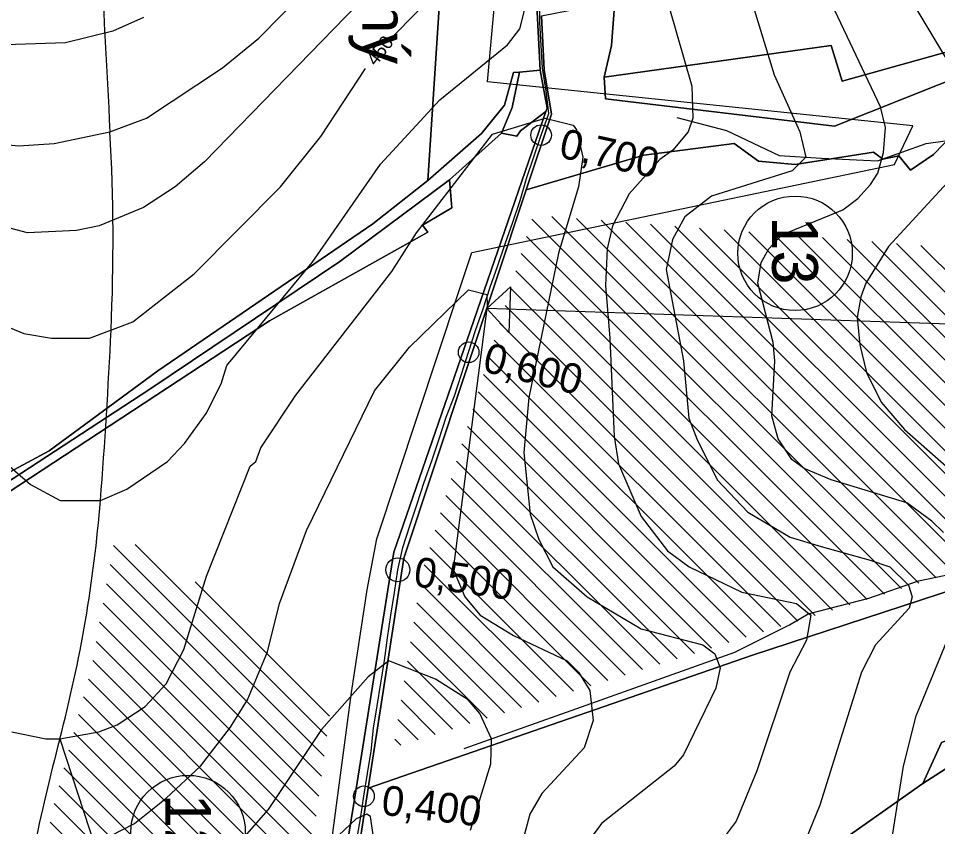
# Model space of a CAD drawing. Extents: x -510989 to -501240, y -1184665 to -1176098.
# Drawn here: x -509315 to -508913.6, y -1179010.4 to -1178657.4 of the extents above; entities that cross this region are included whole.
import ezdxf

# ---------------------------------------------------------------- set-up
doc = ezdxf.new("R2010")
doc.units = 0
for name, color, linetype in [('lesni_pozemek', 7, 'Continuous'), ('NAVRH_rozvodnice', 7, 'Continuous'), ('orna_puda', 7, 'Continuous'), ('ostatni_plocha_x_neplodna_puda', 7, 'Continuous'), ('ostatni_plocha_x_ostatni_komunikace', 7, 'Continuous'), ('STAV_erozne_ohrozene_plochy', 7, 'Continuous'), ('STAV_odtokove_linie', 7, 'Continuous'), ('STAV_systematicke_odvodneni', 7, 'Continuous'), ('STAV_vyrazne_udolnice', 7, 'Continuous'), ('trasovani_toku', 7, 'Continuous'), ('trvaly_travni_porost', 7, 'Continuous'), ('vodni_plocha_x_vodni_tok_v_koryt_prir_n_upr', 7, 'Continuous'), ('vrstevnice_01', 7, 'Continuous'), ('vrstevnice_02', 7, 'Continuous'), ('vrstevnice_04', 7, 'Continuous')]:
    doc.layers.add(name, color=color, linetype=linetype)

msp = doc.modelspace()

# ---------------------------------------------------------------- linework, layer by layer
at = {"layer": 'lesni_pozemek'}
for points in [[(-508712.94, -1178585.61), (-508683.92, -1178574.65), (-508680.85, -1178604.64), (-508791.99, -1178643.51), (-508888.15, -1178680.51), (-508882.24, -1178674), (-508884.37, -1178665.06), (-508955.25, -1178684.75), (-508960.15, -1178669.29), (-509059.22, -1178683.03), (-509056.08, -1178669.28), (-509054.58, -1178650.03), (-509027.25, -1178649.57), (-508998.59, -1178648.35), (-508956.82, -1178645.68), (-508916.08, -1178642.26), (-508882.13, -1178638.15), (-508858.45, -1178633.41), (-508838.72, -1178627.31), (-508796.54, -1178617.89), (-508741.33, -1178597.92)], [(-508864.4, -1178955.87), (-508862.04, -1178954.97), (-508835.1, -1178998.59), (-508900.29, -1179036.49), (-508941.99, -1179060.82), (-508955.06, -1179041.13), (-508981.68, -1179052.74), (-508984.27, -1179048.63), (-508951.95, -1179029.63), (-508958.12, -1179018.3), (-508920.06, -1178991.6)]]:
    msp.add_lwpolyline(points, close=True, dxfattribs=at)
at = {"layer": 'NAVRH_rozvodnice'}
for centre, radius, start, end in [((-501370.86, -1178265.59), 7916.45, 181.979217, 183.19639), ((-510129.72, -1178754.73), 856.05, 357.40438, 3.19639), ((-511480, -1178693.52), 2207.72, 355.46708, 357.40438), ((-509866.59, -1178821.43), 589.24, 345.19507, 355.46708), ((-508429.29, -1179201.31), 897.4, 165.19507, 168.44141)]:
    msp.add_arc(centre, radius, start, end, dxfattribs=at)
at = {"layer": 'orna_puda'}
for points in [[(-509088.82, -1178648.83), (-509087.14, -1178679.95), (-509096.12, -1178680.81), (-509098.79, -1178681.07), (-509102.66, -1178695.24), (-509112.8, -1178707.68), (-509136.21, -1178728.22), (-509127.44, -1178594.74)], [(-509363.95, -1179023.08), (-509376.23, -1178999.23), (-509386.66, -1178973.27), (-509401.71, -1178951.2), (-509408.27, -1178926.19), (-509377.09, -1178891.95), (-509358.82, -1178882.2), (-509324.76, -1178867.81), (-509205.31, -1178789.52), (-509136.23, -1178750.79), (-509138.56, -1178747.71), (-509125.79, -1178740.08), (-509126.72, -1178727.98), (-509104.07, -1178707.47), (-509097.3, -1178708.89), (-509095.81, -1178706.46), (-509084.62, -1178698.12), (-509117.59, -1178793.61), (-509151.09, -1178890.59), (-509168.68, -1179001.25), (-509186.91, -1179112.93)], [(-508838.84, -1178884.57), (-508994.39, -1178935.46), (-509162.19, -1178993.59), (-509146.65, -1178893.13), (-509093.21, -1178732.21), (-509041.89, -1178717.09), (-509002.41, -1178711.97), (-508991.88, -1178719.79), (-508975.78, -1178721.18), (-508941.58, -1178715.83), (-508937.49, -1178718.86), (-508930.53, -1178717.43), (-508925.43, -1178723.64), (-508915.45, -1178716.88), (-508906.64, -1178707.76)]]:
    msp.add_lwpolyline(points, dxfattribs=at)
msp.add_lwpolyline([(-508864.4, -1178955.87), (-508920.06, -1178991.6), (-508911.92, -1178973.72)], close=True, dxfattribs=at)
at = {"layer": 'ostatni_plocha_x_neplodna_puda'}
for points in [[(-509098.79, -1178681.07), (-509096.12, -1178680.81), (-509099.38, -1178696.28), (-509104.07, -1178707.47), (-509126.72, -1178727.98), (-509174.65, -1178763.65), (-509257.53, -1178819.36), (-509328.77, -1178865.74), (-509341.07, -1178870.59), (-509343.66, -1178866.41), (-509331.92, -1178862.59), (-509301.57, -1178846.31), (-509254.05, -1178811.34), (-509160.2, -1178747.16), (-509136.21, -1178728.22), (-509112.8, -1178707.68), (-509102.66, -1178695.24)], [(-509096.12, -1178680.81), (-509087.14, -1178679.95), (-509084.09, -1178696.58), (-509084.62, -1178698.12), (-509095.81, -1178706.46), (-509097.3, -1178708.89), (-509104.07, -1178707.47), (-509099.38, -1178696.28)]]:
    msp.add_lwpolyline(points, close=True, dxfattribs=at)
at = {"layer": 'ostatni_plocha_x_ostatni_komunikace'}
msp.add_lwpolyline([(-509126.72, -1178727.98), (-509125.79, -1178740.08), (-509138.56, -1178747.71), (-509136.23, -1178750.79), (-509205.31, -1178789.52), (-509324.76, -1178867.81), (-509358.82, -1178882.2), (-509377.09, -1178891.95), (-509408.27, -1178926.19), (-509410.12, -1178922.08), (-509408.07, -1178919.73), (-509378.4, -1178889.53), (-509357.59, -1178878.19), (-509341.07, -1178870.59), (-509328.77, -1178865.74), (-509257.53, -1178819.36), (-509174.65, -1178763.65)], close=True, dxfattribs=at)
at = {"layer": 'STAV_erozne_ohrozene_plochy'}
for p, q in [((-509090.76, -1178745.04), (-508929.33, -1178906.47)), ((-509082, -1178743.9), (-508921.78, -1178904.11)), ((-509071.26, -1178744.74), (-508914.24, -1178901.76)), ((-509060.52, -1178745.58), (-508906.7, -1178899.4)), ((-509049.78, -1178746.42), (-508899.16, -1178897.04)), ((-509039.03, -1178747.27), (-508891.62, -1178894.68)), ((-509028.29, -1178748.11), (-508884.07, -1178892.33)), ((-509017.55, -1178748.95), (-508876.53, -1178889.97)), ((-509006.81, -1178749.79), (-508868.99, -1178887.61)), ((-508996.07, -1178750.64), (-508861.45, -1178885.25)), ((-509093.11, -1178752.59), (-508936.87, -1178908.83)), ((-508985.32, -1178751.48), (-508853.91, -1178882.89)), ((-508974.58, -1178752.32), (-508846.37, -1178880.54)), ((-508963.84, -1178753.16), (-508838.8, -1178878.2)), ((-508953.1, -1178754.01), (-508830.38, -1178876.73)), ((-508942.35, -1178754.85), (-508821.95, -1178875.25)), ((-508931.61, -1178755.69), (-508813.52, -1178873.78)), ((-508920.87, -1178756.53), (-508805.1, -1178872.31)), ((-509095.46, -1178760.14), (-508944.41, -1178911.19)), ((-509097.81, -1178767.69), (-508951.95, -1178913.54)), ((-509100.15, -1178775.24), (-508959.49, -1178915.9)), ((-509102.5, -1178782.79), (-508967.03, -1178918.26)), ((-509104.85, -1178790.34), (-508974.58, -1178920.62)), ((-509107.2, -1178797.89), (-508982.12, -1178922.98)), ((-509109.55, -1178805.44), (-508989.66, -1178925.33)), ((-509111.9, -1178812.99), (-508997.2, -1178927.69)), ((-509114.25, -1178820.54), (-509004.74, -1178930.05)), ((-509116.6, -1178828.09), (-509012.29, -1178932.41)), ((-509118.95, -1178835.64), (-509019.83, -1178934.76)), ((-509121.3, -1178843.19), (-509027.37, -1178937.12)), ((-509123.65, -1178850.74), (-509034.91, -1178939.48)), ((-509126, -1178858.29), (-509042.45, -1178941.84)), ((-509128.35, -1178865.84), (-509049.99, -1178944.19)), ((-509130.7, -1178873.39), (-509057.54, -1178946.55)), ((-509133.05, -1178880.94), (-509065.08, -1178948.91)), ((-509273.47, -1178887.61), (-509181.48, -1178979.6)), ((-509263.94, -1178887.24), (-509180.33, -1178970.85)), ((-509135.4, -1178888.49), (-509072.62, -1178951.27)), ((-509274.99, -1178895.99), (-509182.63, -1178988.34)), ((-509137.75, -1178896.04), (-509080.16, -1178953.62)), ((-509237.79, -1178903.49), (-509179.17, -1178962.11)), ((-509276.5, -1178904.38), (-509183.79, -1178997.09)), ((-509139.58, -1178904.11), (-509087.7, -1178955.98)), ((-509278.02, -1178912.76), (-509184.94, -1179005.84)), ((-509140.97, -1178912.62), (-509095.25, -1178958.34)), ((-509279.53, -1178921.15), (-509186.1, -1179014.58)), ((-509142.36, -1178921.13), (-509102.79, -1178960.7)), ((-509281.05, -1178929.53), (-509187.25, -1179023.33)), ((-509143.75, -1178929.64), (-509110.33, -1178963.06)), ((-509282.56, -1178937.92), (-509188.4, -1179032.07)), ((-509145.14, -1178938.15), (-509117.87, -1178965.41)), ((-509284.39, -1178945.99), (-509189.56, -1179040.82)), ((-509146.52, -1178946.66), (-509125.41, -1178967.77)), ((-509286.53, -1178953.74), (-509190.71, -1179049.56)), ((-509147.91, -1178955.17), (-509132.96, -1178970.13)), ((-509288.68, -1178961.5), (-509191.87, -1179058.31)), ((-509149.3, -1178963.68), (-509140.5, -1178972.49)), ((-509290.82, -1178969.25), (-509193.02, -1179067.05)), ((-509150.69, -1178972.19), (-509148.04, -1178974.84)), ((-509292.96, -1178977.01), (-509194.17, -1179075.8)), ((-509295.11, -1178984.76), (-509195.42, -1179084.45)), ((-509297.25, -1178992.52), (-509200.34, -1179089.44)), ((-509299.4, -1179000.28), (-509205.25, -1179094.42)), ((-509301.17, -1179008.4), (-509210.17, -1179099.4))]:
    msp.add_line(p, q, dxfattribs=at)
at = {"layer": 'STAV_odtokove_linie'}
for p, q in [((-508745.75, -1178796.5), (-509110.46, -1178784.16)), ((-509296.91, -1178972), (-509244.79, -1179130.96))]:
    msp.add_line(p, q, dxfattribs=at)
msp.add_lwpolyline([(-509100.87, -1178794.55), (-509110.46, -1178784.16), (-509100.07, -1178774.57)], close=True, dxfattribs=at)
for centre in [(-508975.86, -1178759.99), (-509240.91, -1179013.02)]:
    msp.add_circle(centre, 25, dxfattribs=at)
at = {"layer": 'STAV_systematicke_odvodneni'}
for p, q in [((-509110.1, -1178685.09), (-509105.31, -1178630.27)), ((-508924.44, -1178704.25), (-509110.1, -1178685.09)), ((-508932.42, -1178721.28), (-508924.44, -1178704.25)), ((-509117.02, -1178759.6), (-508932.42, -1178721.28)), ((-509122.87, -1178777.16), (-509117.02, -1178759.6)), ((-509158.51, -1178884.67), (-509122.87, -1178777.16)), ((-509162.77, -1178907.02), (-509158.51, -1178884.67)), ((-509169.55, -1178951.83), (-509162.77, -1178907.02)), ((-509186.57, -1179079.03), (-509169.55, -1178951.83))]:
    msp.add_line(p, q, dxfattribs=at)
at = {"layer": 'STAV_vyrazne_udolnice'}
for points in [[(-509027.47, -1178700.74), (-509005.77, -1178706.36), (-508982.86, -1178717.21), (-508964.37, -1178718.41), (-508939.86, -1178719.62), (-508918.56, -1178711.98), (-508909.31, -1178710.78)], [(-509120.31, -1178976.33), (-509071.08, -1178958.75), (-509002.15, -1178934.15), (-508978.24, -1178922.2), (-508970.2, -1178917.47), (-508943.67, -1178910.65), (-508921.97, -1178903.01), (-508894.64, -1178897.39), (-508863.69, -1178896.99), (-508847.22, -1178897.79)]]:
    msp.add_lwpolyline(points, dxfattribs=at)
at = {"layer": 'trasovani_toku'}
for p, q in [((-509087.3, -1178659.22), (-509087.38, -1178649.22)), ((-509086.76, -1178669.21), (-509087.3, -1178659.22)), ((-509086.14, -1178679.19), (-509086.76, -1178669.21)), ((-509084.5, -1178689.05), (-509086.14, -1178679.19)), ((-509083.33, -1178698.98), (-509084.5, -1178689.05)), ((-509086.75, -1178708.38), (-509083.33, -1178698.98)), ((-509089.96, -1178717.85), (-509086.75, -1178708.38)), ((-509093.08, -1178727.35), (-509089.96, -1178717.85)), ((-509095.96, -1178736.93), (-509093.08, -1178727.35)), ((-509099.09, -1178746.43), (-509095.96, -1178736.93)), ((-509102.49, -1178755.83), (-509099.09, -1178746.43)), ((-509105.71, -1178765.3), (-509102.49, -1178755.83)), ((-509108.94, -1178774.76), (-509105.71, -1178765.3)), ((-509112.08, -1178784.26), (-509108.94, -1178774.76)), ((-509115.44, -1178793.67), (-509112.08, -1178784.26)), ((-509118.39, -1178803.23), (-509115.44, -1178793.67)), ((-509121.47, -1178812.74), (-509118.39, -1178803.23)), ((-509124.56, -1178822.25), (-509121.47, -1178812.74)), ((-509128.22, -1178831.56), (-509124.56, -1178822.25)), ((-509131.31, -1178841.07), (-509128.22, -1178831.56)), ((-509134.44, -1178850.57), (-509131.31, -1178841.07)), ((-509137.83, -1178859.97), (-509134.44, -1178850.57)), ((-509140.9, -1178869.49), (-509137.83, -1178859.97)), ((-509144.03, -1178878.99), (-509140.9, -1178869.49)), ((-509147.07, -1178888.52), (-509144.03, -1178878.99)), ((-509149.31, -1178898.26), (-509147.07, -1178888.52)), ((-509150.79, -1178908.15), (-509149.31, -1178898.26)), ((-509152.35, -1178918.03), (-509150.79, -1178908.15)), ((-509153.89, -1178927.91), (-509152.35, -1178918.03)), ((-509155.16, -1178937.83), (-509153.89, -1178927.91)), ((-509156.8, -1178947.69), (-509155.16, -1178937.83)), ((-509158.27, -1178957.59), (-509156.8, -1178947.69)), ((-509159.91, -1178967.45), (-509158.27, -1178957.59)), ((-509161, -1178977.39), (-509159.91, -1178967.45)), ((-509162.61, -1178987.26), (-509161, -1178977.39)), ((-509164.12, -1178997.15), (-509162.61, -1178987.26)), ((-509165.67, -1179007.03), (-509164.12, -1178997.15)), ((-509167.39, -1179016.87), (-509165.67, -1179007.03))]:
    msp.add_line(p, q, dxfattribs=at)
for centre, radius in [((-509086.75, -1178708.38), 4.5), ((-509118.39, -1178803.23), 4.5), ((-509149.31, -1178898.26), 5.25), ((-509164.12, -1178997.15), 4.5)]:
    msp.add_circle(centre, radius, dxfattribs=at)
at = {"layer": 'trvaly_travni_porost'}
msp.add_lwpolyline([(-509127.44, -1178594.74), (-509136.21, -1178728.22), (-509160.2, -1178747.16), (-509254.05, -1178811.34), (-509301.57, -1178846.31), (-509331.92, -1178862.59), (-509343.66, -1178866.41), (-509348.74, -1178861.2), (-509346.47, -1178832), (-509351.66, -1178829.54), (-509352.01, -1178815.89), (-509353.32, -1178812.32), (-509354.48, -1178809.14), (-509351.66, -1178796.88), (-509359.38, -1178771.03), (-509369.46, -1178749.74), (-509373.88, -1178733.04), (-509379.95, -1178726.02), (-509392.98, -1178691.36), (-509393.91, -1178664.08), (-509387.57, -1178640.63)], dxfattribs=at)
for points in [[(-509086.62, -1178656.21), (-509054.58, -1178650.03), (-509056.08, -1178669.28), (-509059.22, -1178683.03), (-509058.69, -1178692.51), (-508958.61, -1178704.53), (-508882.24, -1178674), (-508888.15, -1178680.51), (-508907.44, -1178701.76), (-508906.64, -1178707.76), (-508915.45, -1178716.88), (-508925.43, -1178723.64), (-508930.53, -1178717.43), (-508937.49, -1178718.86), (-508941.58, -1178715.83), (-508975.78, -1178721.18), (-508991.88, -1178719.79), (-509002.41, -1178711.97), (-509041.89, -1178717.09), (-509093.21, -1178732.21), (-509082.25, -1178699.18), (-509085.42, -1178679.89)], [(-508882.24, -1178674), (-508958.61, -1178704.53), (-509058.69, -1178692.51), (-509059.22, -1178683.03), (-508960.15, -1178669.29), (-508955.25, -1178684.75), (-508884.37, -1178665.06)], [(-508838.84, -1178884.57), (-508818.38, -1178938.24), (-508862.04, -1178954.97), (-508864.4, -1178955.87), (-508911.92, -1178973.72), (-508920.06, -1178991.6), (-508958.12, -1179018.3), (-508951.95, -1179029.63), (-508984.27, -1179048.63), (-509018.45, -1179069.35), (-509064.66, -1179094.07), (-509127.72, -1179124.5), (-509191.54, -1179153.27), (-509193.35, -1179148.61), (-509150.2, -1179127.94), (-509147.69, -1179120.28), (-509165.09, -1179126.1), (-509165.77, -1179124.41), (-509171.25, -1179110.67), (-509177.78, -1179094.3), (-509162.19, -1178993.59), (-508994.39, -1178935.46)]]:
    msp.add_lwpolyline(points, close=True, dxfattribs=at)
at = {"layer": 'vodni_plocha_x_vodni_tok_v_koryt_prir_n_upr'}
msp.add_lwpolyline([(-509086.62, -1178656.21), (-509085.42, -1178679.89), (-509082.25, -1178699.18), (-509093.21, -1178732.21), (-509146.65, -1178893.13), (-509162.19, -1178993.59), (-509177.78, -1179094.3), (-509171.25, -1179110.67), (-509236.16, -1179139.41), (-509300.62, -1179163.73), (-509301.23, -1179159.71), (-509295.42, -1179157.51), (-509241.7, -1179137.15), (-509227.2, -1179130.58), (-509186.91, -1179112.93), (-509168.68, -1179001.25), (-509151.09, -1178890.59), (-509117.59, -1178793.61), (-509084.62, -1178698.12), (-509084.09, -1178696.58), (-509087.14, -1178679.95), (-509088.82, -1178648.83)], dxfattribs=at)
at = {"layer": 'vrstevnice_01'}
for points in [[(-509000.31, -1178632), (-508984.91, -1178682), (-508973.81, -1178707), (-508971.09, -1178718), (-508977.09, -1178724), (-509012.31, -1178735), (-509024, -1178744), (-509029.41, -1178754), (-509032.19, -1178767), (-509024.59, -1178807), (-509022.19, -1178832), (-509018.81, -1178841), (-509009.81, -1178859), (-508996.5, -1178873), (-508978, -1178884), (-508964.5, -1178888), (-508943.09, -1178894), (-508934.5, -1178897), (-508926.31, -1178905), (-508924.69, -1178910), (-508926.09, -1178915), (-508940.69, -1178931), (-508946.91, -1178943), (-508965.09, -1179001), (-508971.09, -1179016)], [(-509436.91, -1178679), (-509425.19, -1178692), (-509412.5, -1178709), (-509407.31, -1178714), (-509401.5, -1178718), (-509395.59, -1178719), (-509385.31, -1178719), (-509366.5, -1178713), (-509345.31, -1178710), (-509315, -1178713), (-509299.41, -1178712), (-509275, -1178707), (-509259, -1178701), (-509225.81, -1178679), (-509210, -1178666), (-509190.31, -1178646)], [(-508928.31, -1178644), (-508905.69, -1178682)], [(-509152.77, -1178666.68), (-509140.31, -1178654)], [(-509341.81, -1178783), (-509312.59, -1178795), (-509300.5, -1178797), (-509284, -1178797), (-509265.09, -1178790), (-509238.31, -1178769), (-509200.59, -1178731), (-509182.91, -1178709), (-509163.43, -1178679.28)], [(-509317.81, -1178969), (-509303, -1178972), (-509296.91, -1178972), (-509279.81, -1178969), (-509271.81, -1178966), (-509259.69, -1178958), (-509250.5, -1178948), (-509242.69, -1178933), (-509232.91, -1178901), (-509213.81, -1178853), (-509211.31, -1178851), (-509209.09, -1178845), (-509193.81, -1178822), (-509151.91, -1178768), (-509141.09, -1178751), (-509108, -1178708), (-509085, -1178701), (-509072.81, -1178704), (-509071.31, -1178706), (-509068.59, -1178718), (-509070.41, -1178731), (-509079.09, -1178760), (-509092.09, -1178823), (-509094.31, -1178847), (-509091.5, -1178874), (-509087.69, -1178885), (-509081.69, -1178897), (-509066.69, -1178910), (-509043, -1178924), (-509016.19, -1178931), (-509010.91, -1178935), (-509008.59, -1178941), (-509010.41, -1178950), (-509024.59, -1178979), (-509028.59, -1178984), (-509060.31, -1179009), (-509071.5, -1179024)], [(-508909.31, -1178729), (-508935, -1178757), (-508944.91, -1178773), (-508947.19, -1178779), (-508948.69, -1178788), (-508947.59, -1178800), (-508944.69, -1178812), (-508938.31, -1178825), (-508928.09, -1178837), (-508895.19, -1178866)], [(-509117.59, -1179012), (-509108.69, -1178983), (-509108.41, -1178972), (-509113.5, -1178961), (-509118.59, -1178955), (-509132.81, -1178946), (-509153.31, -1178938), (-509162.19, -1178945), (-509182.59, -1178968), (-509206, -1179003), (-509228.81, -1179029)]]:
    msp.add_lwpolyline(points, dxfattribs=at)
at = {"layer": 'vrstevnice_02'}
for points in [[(-509161.81, -1178646), (-509233.69, -1178720), (-509246.5, -1178731), (-509260.31, -1178740), (-509279.69, -1178748), (-509289.69, -1178750), (-509311, -1178751), (-509349.19, -1178741), (-509363.09, -1178742), (-509372.81, -1178745), (-509385.81, -1178754), (-509396.91, -1178759), (-509413.69, -1178758), (-509429.91, -1178751), (-509435.59, -1178746), (-509440.91, -1178740), (-509453.09, -1178710), (-509460.09, -1178702), (-509465.91, -1178698), (-509480.81, -1178691), (-509494.59, -1178686), (-509504.31, -1178680), (-509518.69, -1178668), (-509536.41, -1178648)], [(-509260.31, -1178657), (-509273.81, -1178663), (-509294.41, -1178668), (-509320.59, -1178669), (-509344, -1178669), (-509379.91, -1178671), (-509391.81, -1178667), (-509402.59, -1178659), (-509416.59, -1178644)], [(-509332.69, -1178841), (-509309.69, -1178861), (-509296.69, -1178868), (-509285.59, -1178868), (-509279.19, -1178868), (-509267.69, -1178863), (-509249.91, -1178851), (-509242.5, -1178843), (-509233, -1178830), (-509226.5, -1178817), (-509223.91, -1178809), (-509186.69, -1178764), (-509156.91, -1178721), (-509130.91, -1178693), (-509101.41, -1178669), (-509096.09, -1178662), (-509091.5, -1178644)], [(-509030.91, -1178652), (-509020.91, -1178687), (-509020.5, -1178701), (-509022.5, -1178707), (-509029.19, -1178715), (-509034.91, -1178719), (-509048.31, -1178734), (-509055.59, -1178748), (-509057.91, -1178758), (-509058.59, -1178774), (-509056.69, -1178797), (-509054.91, -1178840), (-509052.91, -1178852), (-509043.09, -1178875), (-509031.59, -1178890), (-509022.09, -1178897), (-508999.09, -1178908), (-508975.19, -1178913), (-508968.91, -1178918), (-508970.81, -1178929), (-508978.19, -1178943), (-508992.5, -1178986), (-509001.59, -1179008), (-509006.81, -1179015)], [(-508911, -1178882), (-508916.09, -1178877), (-508927, -1178869), (-508960.09, -1178859), (-508971.81, -1178854), (-508977.31, -1178850), (-508983.19, -1178841), (-508986, -1178831), (-508984.69, -1178807), (-508985.41, -1178799), (-508992.09, -1178773), (-508990.59, -1178764), (-508987.31, -1178758), (-508981.59, -1178752), (-508955, -1178741), (-508948.5, -1178736), (-508942.91, -1178730), (-508939.69, -1178725), (-508937.19, -1178716), (-508936.31, -1178705), (-508938.5, -1178696), (-508958.5, -1178654)], [(-509279.81, -1179017), (-509264.31, -1179009), (-509250.41, -1178998), (-509235.41, -1178984), (-509222.41, -1178967), (-509215, -1178955), (-509206.19, -1178934), (-509201, -1178913), (-509189.19, -1178881), (-509159.5, -1178820), (-509144.19, -1178801), (-509118.5, -1178776), (-509110.5, -1178778), (-509110.31, -1178783), (-509125.09, -1178898), (-509120, -1178910), (-509113.31, -1178918), (-509098.81, -1178927), (-509075.31, -1178938), (-509070.41, -1178943), (-509065.5, -1178951), (-509064, -1178964), (-509068, -1178976), (-509086.41, -1178996), (-509091.69, -1179005), (-509095.09, -1179018)], [(-509011.41, -1179187), (-509009.5, -1179173), (-509001.41, -1179142), (-508991.09, -1179094), (-508984, -1179084), (-508959.31, -1179069), (-508949.59, -1179058), (-508939.81, -1179037), (-508933.81, -1179017), (-508928.5, -1178984), (-508922.91, -1178962), (-508904, -1178916)], [(-509157.81, -1179030), (-509161.31, -1179006), (-509162.81, -1179005), (-509167.5, -1179007), (-509185.5, -1179024)]]:
    msp.add_lwpolyline(points, dxfattribs=at)

# ---------------------------------------------------------------- texts
at = {"layer": 'NAVRH_rozvodnice'}
msp.add_text('Bezejmenný', height=20, rotation=270, dxfattribs=at).set_placement((-509164.86, -1178530.18))
at = {"layer": 'STAV_odtokove_linie'}
for s, p in [('13', (-508985.88, -1178743.88)), ('12', (-509250.82, -1178996.11))]:
    msp.add_text(s, height=20, rotation=270, dxfattribs=at).set_placement(p)
at = {"layer": 'trasovani_toku'}
for s, rotation, p in [('0,700', 347.6755, (-509079.44, -1178717.98)), ('0,600', 346.0071, (-509112.83, -1178811.43)), ('0,500', 351.7838, (-509142.87, -1178905.31)), ('0,400', 353.0441, (-509156.9, -1179005.11))]:
    msp.add_text(s, height=13, rotation=rotation, dxfattribs=at).set_placement(p)
at = {"layer": 'vrstevnice_04'}
msp.add_text('450', height=6, rotation=52.5441, dxfattribs=at).set_placement((-509158.91, -1178678.53))

doc.saveas('drawing.dxf')
